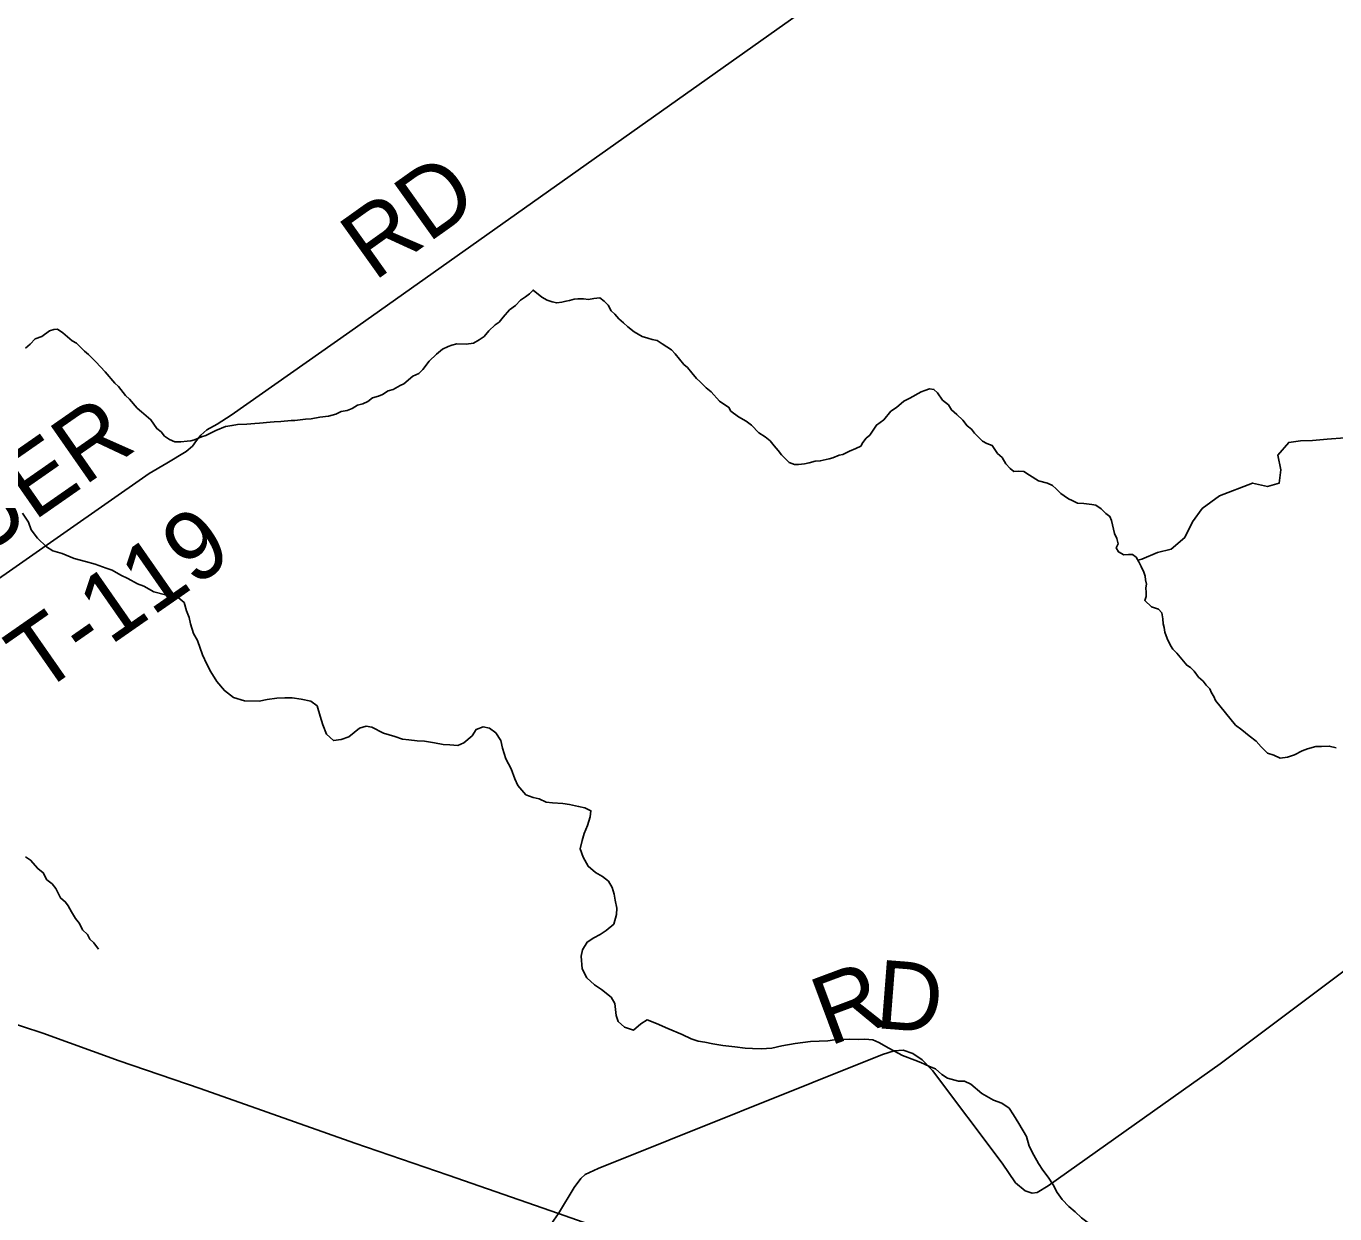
# Model space of a CAD drawing. Extents: x 1310247 to 1664935, y 235267 to 584339.
# Drawn here: x 1502015 to 1507738, y 397347 to 402543 of the extents above; entities that cross this region are included whole.
import ezdxf

# ---------------------------------------------------------------- set-up
doc = ezdxf.new("R2010")
doc.units = 0
for name, color, linetype in [('GM_X_County_Road', 7, 'Continuous'), ('GM_X_County_Road_Text', 7, 'Continuous'), ('GM_X_Minor_River', 7, 'Continuous'), ('GM_X_State_Route', 7, 'Continuous'), ('GM_X_Township_Road', 7, 'Continuous'), ('GM_X_Township_Road_Text', 7, 'Continuous')]:
    doc.layers.add(name, color=color, linetype=linetype)

msp = doc.modelspace()

# ---------------------------------------------------------------- linework, layer by layer
at = {"layer": 'GM_X_County_Road'}
msp.add_lwpolyline([(1504312.3, 397304.2), (1504342.4, 397347.7), (1504411.7, 397461.5), (1504440.8, 397500.8), (1504459.3, 397518.4), (1504516, 397544.9), (1505759.8, 398043.4), (1505810.2, 398060.1), (1505850.3, 398063), (1505892, 398047.9), (1505933.3, 398020.8), (1505978, 397973.5), (1506283.4, 397568.8), (1506341.1, 397483.1), (1506384.2, 397448), (1506413.9, 397437.1), (1506436.1, 397440.6), (1506484.8, 397469.3), (1507237.3, 398002.7), (1511666.4, 401327.6)], dxfattribs=at)
at = {"layer": 'GM_X_Minor_River'}
for points in [[(1502500.7, 400871.9), (1502518.5, 400855.5), (1502560.1, 400820.7), (1502585.5, 400782), (1502605.4, 400767.6), (1502619.1, 400749.3), (1502640.9, 400734.9), (1502664.9, 400724.4), (1502690.9, 400724), (1502719.1, 400727.5), (1502735.2, 400729.2), (1502751.3, 400733), (1502781.7, 400746.5), (1502799.8, 400752.2), (1502844.3, 400773.5), (1502886.8, 400790.8), (1502915, 400796.3), (1502939.1, 400799.9), (1502979.3, 400801.2), (1503015.5, 400804.6), (1503035.6, 400806.3), (1503081.8, 400809.5), (1503099.9, 400811.2), (1503128, 400812.7), (1503174.3, 400817.9), (1503190.4, 400817.6), (1503236.6, 400822.8), (1503260.7, 400824.4), (1503299, 400831.8), (1503337.2, 400837.1), (1503369.5, 400844.6), (1503391.7, 400856.3), (1503417.9, 400861.8), (1503440.1, 400869.5), (1503464.5, 400885.1), (1503486.7, 400890.8), (1503508.9, 400900.4), (1503529.2, 400916.1), (1503555.5, 400923.7), (1503573.7, 400931.4), (1503598, 400947), (1503620.2, 400952.7), (1503650.6, 400970.2), (1503666.8, 400978), (1503705.5, 401011.4), (1503731.8, 401023), (1503750.2, 401040.8), (1503776.9, 401076.4), (1503809.5, 401108), (1503836, 401129.6), (1503860.3, 401141.2), (1503876.4, 401147), (1503898.6, 401152.6), (1503938.7, 401151.9), (1503970.9, 401155.4), (1503995.2, 401171), (1504017.6, 401184.7), (1504038.1, 401210.4), (1504066.6, 401236), (1504082.9, 401247.8), (1504101.3, 401269.6), (1504127.9, 401301.2), (1504154.3, 401320.8), (1504176.8, 401344.5), (1504199.1, 401358.2), (1504215.4, 401372), (1504231.8, 401387.8), (1504269.4, 401357), (1504293.3, 401344.5), (1504315.2, 401336.1), (1504335.2, 401331.7), (1504357.3, 401335.4), (1504375.5, 401339.1), (1504391.6, 401342.8), (1504411.8, 401348.5), (1504427.8, 401350.2), (1504451.9, 401349.8), (1504474, 401347.4), (1504498.1, 401351), (1504524.3, 401354.5), (1504542.1, 401340.2), (1504559.8, 401321.8), (1504573.5, 401297.4), (1504589.3, 401283.1), (1504607, 401262.7), (1504626.8, 401244.3), (1504646.6, 401227.9), (1504674.3, 401205.3), (1504708.1, 401184.6), (1504734.1, 401178.1), (1504752, 401171.8), (1504774, 401167.4), (1504795.9, 401153), (1504837.6, 401126.1), (1504853.4, 401109.8), (1504890.7, 401062.9), (1504906.5, 401048.6), (1504926.2, 401026.2), (1504945.9, 401001.7), (1504961.7, 400987.4), (1504989.4, 400960.8)], [(1502011.3, 401133.5), (1502031.7, 401151.2), (1502054.2, 401175), (1502082.5, 401184.5), (1502117, 401210), (1502135.2, 401215.7), (1502151.3, 401217.4), (1502175.1, 401200.9), (1502216.6, 401166.1), (1502234.5, 401155.7), (1502270.1, 401121), (1502287.9, 401106.6), (1502319.5, 401073.9), (1502360.9, 401031), (1502402.2, 400980.1), (1502418, 400965.7), (1502449.5, 400927), (1502467.3, 400910.6), (1502500.7, 400871.9)], [(1504989.4, 400960.8), (1505011.1, 400942.3), (1505046.6, 400901.5), (1505088.3, 400874.7), (1505096, 400858.5), (1505129.7, 400833.8), (1505163.5, 400815.1), (1505187.3, 400796.7), (1505218.9, 400764), (1505246.7, 400745.4), (1505268.5, 400729), (1505286.2, 400706.6), (1505303.9, 400686.2), (1505317.6, 400667.8), (1505351.2, 400633.1), (1505375.1, 400624.7), (1505393.2, 400624.4), (1505419.3, 400627.9), (1505439.5, 400631.6), (1505465.7, 400639.2), (1505487.8, 400640.8), (1505526.1, 400650.1), (1505542.2, 400653.9), (1505570.5, 400665.4), (1505586.6, 400669.2), (1505615, 400682.7), (1505643.3, 400694.3), (1505665.5, 400705.9), (1505673.8, 400721.9), (1505688.2, 400739.7), (1505704.5, 400753.5), (1505733.3, 400797.1), (1505765.8, 400820.7), (1505796.6, 400858.3), (1505820.9, 400873.9), (1505853.5, 400901.5), (1505879.9, 400915), (1505928.5, 400942.3), (1505944.6, 400948.1), (1505964.8, 400955.7), (1505984.9, 400953.4), (1506000.7, 400939), (1506022.2, 400906.5), (1506048, 400886), (1506061.6, 400863.7), (1506085.4, 400843.2), (1506111.1, 400818.6), (1506130.7, 400794.2), (1506148.6, 400779.8), (1506162.3, 400761.5), (1506197.9, 400726.7), (1506215.7, 400716.4), (1506239.7, 400707.9), (1506263.2, 400673.4), (1506283, 400655), (1506298.6, 400628.6), (1506318.3, 400608.1), (1506334.1, 400593.8), (1506356.2, 400595.4), (1506378.3, 400595), (1506402.1, 400578.6), (1506441.8, 400553.8), (1506481.8, 400543), (1506503.7, 400532.6), (1506519.5, 400518.3), (1506539.3, 400497.8), (1506555.1, 400487.5), (1506573, 400475.1), (1506588.9, 400466.8), (1506612.8, 400456.4), (1506640.9, 400453.9), (1506674.9, 400449.3), (1506693, 400446.9), (1506716.8, 400430.5), (1506736.5, 400410), (1506754.4, 400397.7), (1506762.1, 400379.5), (1506765.8, 400361.3), (1506775.2, 400323), (1506784.8, 400300.7), (1506790.5, 400278.5), (1506782.2, 400260.6), (1506791.9, 400242.4), (1506815.8, 400229.9), (1506835.9, 400231.6), (1506853.9, 400231.3), (1506869.8, 400218.9), (1506881.5, 400198.6), (1506891.2, 400178.4), (1506902.8, 400154.1), (1506908.5, 400135.9), (1506910.3, 400119.8), (1506914, 400101.7), (1506911.7, 400085.6), (1506913.4, 400065.5), (1506913.1, 400047.5), (1506906.7, 400029.5), (1506936.4, 400002.9), (1506966.3, 399992.3), (1506982.1, 399976), (1506985.7, 399949.8)], [(1507233.7, 400487.9), (1507378.5, 400543.6), (1507444.4, 400528.4), (1507494.8, 400543.6), (1507501.9, 400601.6), (1507489.1, 400666), (1507536.3, 400721.3), (1507588.5, 400728.4), (1507640.7, 400729.5), (1507705, 400736.4), (1507781.3, 400741)], [(1506877, 400206.4), (1506893.7, 400210.8), (1506962.4, 400239.7), (1507022.9, 400254.7), (1507082, 400305.9), (1507115.3, 400373.5), (1507158.5, 400433), (1507233.7, 400487.9)], [(1501999.2, 400412.8), (1502024.6, 400372.2), (1502036.1, 400339.8), (1502063.6, 400303.2), (1502103.1, 400264.4), (1502130.9, 400247.8), (1502172.8, 400235), (1502224.7, 400214), (1502274.6, 400201.1), (1502316.6, 400188.3), (1502364.5, 400171.4), (1502390.4, 400162.9), (1502428.2, 400140.2), (1502460, 400125.6), (1502501.8, 400102.7), (1502529.7, 400092.2), (1502573.5, 400067.3), (1502623.5, 400054.4), (1502653.5, 400049.9), (1502679.5, 400043.4), (1502705.2, 400020.9), (1502716.6, 399984.5), (1502728.2, 399956.2), (1502733.7, 399928), (1502747.1, 399885.6), (1502764.6, 399855.1), (1502785.6, 399792.5), (1502805, 399752), (1502822.5, 399717.6), (1502847.9, 399675), (1502881.4, 399636.2), (1502921, 399605.4), (1502968.9, 399590.5), (1503033.1, 399589.4), (1503069.4, 399596.8), (1503111.6, 399602.1), (1503145.8, 399603.5), (1503177.9, 399604.9), (1503218, 399598.2), (1503260, 399589.4), (1503287.7, 399568.8), (1503301, 399524.4), (1503312.4, 399486.1), (1503327.8, 399445.6), (1503359.4, 399417), (1503391.7, 399422.4), (1503426, 399433.9), (1503472.8, 399471.2), (1503501, 399480.8), (1503527.1, 399476.3), (1503576.8, 399449.3), (1503626.7, 399434.4), (1503660.7, 399423.7), (1503688.7, 399421.2), (1503724.8, 399416.6), (1503756.8, 399414), (1503800.9, 399407.2), (1503838.9, 399400.5), (1503867, 399398), (1503903.1, 399395.4), (1503929.4, 399407), (1503966, 399438.5), (1503982.6, 399466.3), (1504012.9, 399477.8), (1504040.9, 399471.3), (1504068.6, 399450.7), (1504090.1, 399418.2)], [(1506985.7, 399949.8), (1506987.3, 399927.7), (1506991.1, 399911.5), (1506994.7, 399891.4), (1507004.3, 399863.1), (1507019.8, 399832.7), (1507029.6, 399816.5), (1507047.4, 399800.1), (1507090.7, 399747.1), (1507106.5, 399736.8), (1507122.3, 399720.5), (1507142, 399694), (1507161.8, 399677.6), (1507175.5, 399659.3), (1507191.3, 399643), (1507199, 399626.8), (1507208.8, 399610.5), (1507216.5, 399592.3), (1507304.2, 399485.3)], [(1507304.2, 399485.3), (1507331.7, 399464.4), (1507363.2, 399437.4), (1507394.7, 399414.3), (1507416.2, 399389.6), (1507443.6, 399362.7), (1507471.5, 399353.8), (1507499.3, 399340.9), (1507531.6, 399344), (1507562.1, 399355.2), (1507594.8, 399372.4), (1507619.2, 399381.7), (1507655.6, 399390.7), (1507679.8, 399392), (1507714, 399393), (1507744, 399386.1)], [(1504090.1, 399418.2), (1504097.6, 399384), (1504112.9, 399337.5), (1504136.2, 399292.9), (1504151.5, 399250.5), (1504165.1, 399220.1), (1504200.5, 399179.3), (1504232.5, 399168.7), (1504258.5, 399162.2), (1504288.3, 399147.7), (1504316.4, 399145.2), (1504362.5, 399142.3), (1504390.5, 399137.8), (1504430.5, 399129.1), (1504458.5, 399122.6), (1504484.4, 399110.1), (1504482, 399084), (1504469.3, 399046.1), (1504454.6, 399010.2), (1504446.1, 398980.2), (1504437.5, 398944.2), (1504450.9, 398907.8), (1504472.3, 398867.3), (1504504, 398840.7), (1504535.8, 398822), (1504561.5, 398801.5), (1504577.1, 398775.1), (1504586.6, 398744.8), (1504590.2, 398718.7), (1504597.7, 398684.4), (1504597.2, 398656.3), (1504584.5, 398614.3), (1504551.9, 398586.8), (1504525.5, 398569.2), (1504497.1, 398553.6), (1504468.7, 398536), (1504448.1, 398502.3), (1504441.6, 398474.3), (1504446.7, 398418), (1504466.1, 398379.5), (1504499.7, 398348.8), (1504531.5, 398328.1), (1504573, 398295.3), (1504588.6, 398266.9), (1504595.8, 398214.6), (1504603.4, 398188.3), (1504631.1, 398163.7), (1504671, 398151), (1504703.6, 398178.5), (1504730, 398196.1), (1504771.8, 398179.3), (1504821.7, 398158.4), (1504883.4, 398131.2), (1504923.3, 398112.4), (1504953.2, 398101.9), (1504983.2, 398097.3), (1505017.2, 398090.7), (1505061.3, 398083.9), (1505113.4, 398077), (1505159.5, 398072.1), (1505191.5, 398069.6), (1505229.7, 398068.9), (1505275.9, 398072.1), (1505320.2, 398081.4), (1505378.6, 398092.4), (1505445, 398101.3), (1505521.3, 398103.9), (1505549.5, 398107.5), (1505577.6, 398109), (1505615.8, 398110.3), (1505653.9, 398109.6), (1505682, 398111.2), (1505718.1, 398108.5), (1505744, 398096), (1505787.7, 398071.2), (1505847.4, 398040), (1505901.3, 398019), (1505927.2, 398008.5), (1505965.1, 397991.8), (1505991, 397981.3), (1506018.7, 397956.7), (1506044.5, 397940.2), (1506092.4, 397927.3), (1506118.5, 397926.8), (1506146.4, 397914.3), (1506193.9, 397873.3), (1506245.6, 397844.3), (1506281.5, 397831.6), (1506313.3, 397809), (1506332.9, 397780.5), (1506356.3, 397741.9), (1506389.5, 397685.1), (1506400.8, 397642.8), (1506422.2, 397604.2), (1506441.7, 397567.8), (1506461.2, 397537.3), (1506484.8, 397506.8), (1506506.4, 397474.3), (1506523.8, 397439.8), (1506545.4, 397409.3), (1506575, 397378.7)], [(1502012, 398908.5), (1502033.8, 398894.1), (1502065.3, 398857.3), (1502089.1, 398838.9), (1502104.6, 398808.5), (1502128.4, 398790), (1502144.1, 398769.6), (1502165.5, 398729.1), (1502187.3, 398710.6), (1502199.1, 398694.4), (1502212.7, 398668), (1502230.2, 398639.6), (1502247.9, 398617.2), (1502261.5, 398588.8), (1502283.2, 398568.4), (1502292.9, 398548.1), (1502310.7, 398531.8), (1502330.4, 398505.3)], [(1506575, 397378.7), (1506602.7, 397356.1), (1506630.4, 397329.5), (1506660.1, 397306.9), (1506687.9, 397288.4), (1506719.6, 397263.7), (1506747.7, 397261.2), (1506789.7, 397254.5), (1506825.8, 397251.8), (1506859.9, 397249.2), (1506886, 397252.8), (1506920.2, 397254.2), (1506948.4, 397259.7), (1506980.6, 397265.2), (1507022.8, 397270.5), (1507060.9, 397265.8), (1507096.8, 397253.1), (1507124.4, 397224.5), (1507156.1, 397195.8), (1507183.8, 397171.2), (1507215.6, 397152.6), (1507288.1, 397103.2)]]:
    msp.add_lwpolyline(points, dxfattribs=at)
at = {"layer": 'GM_X_State_Route'}
msp.add_lwpolyline([(1500036.6, 398849.1), (1500086.1, 398832.5), (1500612.9, 398645.3), (1500948.9, 398533.3), (1501369.2, 398382.8), (1501730.8, 398254.3), (1502086.9, 398136.8), (1502421, 398015.6), (1502775.3, 397894.5), (1503069, 397791.7), (1503452.6, 397655.9), (1503860.1, 397516.4), (1504342.4, 397347.7), (1508200.4, 395992.9), (1508460.4, 395902.7), (1508747, 395803.4), (1508768.9, 395796.3), (1509017, 395715.1), (1509273.4, 395627.8), (1509526.1, 395543.8), (1509812, 395442.6), (1510108.2, 395344.5), (1510275.3, 395286.7)], dxfattribs=at)
at = {"layer": 'GM_X_Township_Road'}
msp.add_lwpolyline([(1500617.8, 399258.6), (1501460.3, 399822.6), (1502552.4, 400585.2), (1502629.6, 400631.4), (1502715, 400681.3), (1502741.6, 400704.6), (1502760.2, 400730.2), (1502778.9, 400753.8), (1502805.5, 400777.1), (1502850.1, 400802), (1502911.2, 400840.5), (1503430.8, 401205.9), (1507425.4, 404035.1), (1507479.9, 404103.8), (1507652.5, 404665.4), (1507710.5, 404791.8)], dxfattribs=at)

# ---------------------------------------------------------------- texts
at = {"layer": 'GM_X_County_Road_Text'}
for s, rotation, p in [('R', 20.4546, (1505526.1, 398079)), ('D', 355.5186, (1505723.1, 398160.3))]:
    msp.add_text(s, height=300, rotation=rotation, dxfattribs=at).set_placement(p)
at = {"layer": 'GM_X_Township_Road_Text'}
for s, rotation, p in [('RD', 35.4785, (1503535.6, 401423.2)), ('BAUER', 34.8626, (1501370.8, 399903.9)), ('T-119', 34.8547, (1502071.4, 399614.9))]:
    msp.add_text(s, height=300, rotation=rotation, dxfattribs=at).set_placement(p)

doc.saveas('drawing.dxf')
